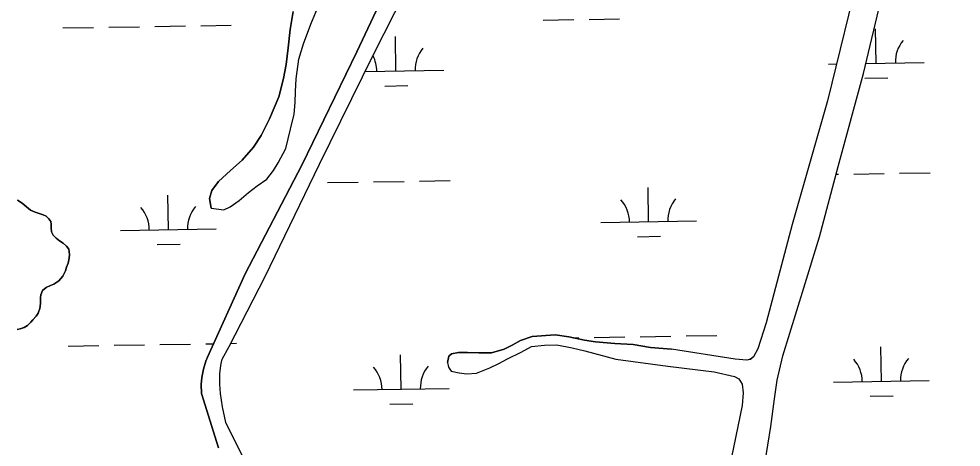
# Model space of a CAD drawing. Extents: x 3855477 to 3893699, y 299188 to 325115.
# Drawn here: x 3867648 to 3868633, y 316762 to 317210 of the extents above; entities that cross this region are included whole.
import ezdxf

# ---------------------------------------------------------------- set-up
doc = ezdxf.new("R2010")
doc.units = 0
doc.layers.add('V-TOPO-SHOR', color=7, linetype='Continuous')
doc.layers.add('V-WETL-SWMP', color=7, linetype='Continuous')

msp = doc.modelspace()

# ---------------------------------------------------------------- linework, layer by layer
at = {"layer": 'V-TOPO-SHOR'}
for points in [[(3867881.38, 316753.26), (3867864.51, 316787.75), (3867860.94, 316804.3), (3867858.93, 316818.11), (3867858.31, 316827.73), (3867858.14, 316838.65), (3867858.78, 316844.67), (3867859.69, 316849.4), (3867860.74, 316853.99), (3867867.91, 316867.41), (3867905.57, 316940.39), (3867962.21, 317057.84), (3868018.52, 317171.84), (3868097.82, 317328.68), (3868169.76, 317481.71), (3868174.61, 317493.15), (3868176.73, 317502.89), (3868177.24, 317510.5), (3868177.35, 317521.7), (3868177.04, 317532.76), (3868176.91, 317548.26), (3868188.7, 317661.72), (3868202.39, 317888.01)], [(3868656.28, 317784.23), (3868630.21, 317668.94), (3868597.85, 317552.88), (3868571.39, 317455.05), (3868554.87, 317385.05), (3868549.55, 317349.37), (3868528.39, 317268.14), (3868493.29, 317124.1), (3868456.17, 316994.99), (3868429.07, 316891.98), (3868420.36, 316864.85), (3868415.94, 316856.56), (3868412.57, 316853.85), (3868408.81, 316853.06), (3868396.64, 316853.96), (3868330.26, 316864.56)], [(3868338.77, 316396.44), (3868364.6, 316492.85), (3868388.05, 316581.58), (3868411.42, 316672.94), (3868427.96, 316746.69), (3868430.72, 316764.12), (3868433.9, 316783.68), (3868437.75, 316812.37), (3868440.43, 316832.14), (3868446.69, 316857.56), (3868468.39, 316928.74), (3868484.9, 316982), (3868504.18, 317055.43), (3868530.83, 317152.86), (3868550.48, 317235.11), (3868564.77, 317304.62), (3868577.2, 317371.4), (3868582.9, 317402.21), (3868590, 317430.87), (3868600.3, 317467.53), (3868632.13, 317580.34), (3868655.35, 317665.01)], [(3867856.62, 316761.13), (3867838.97, 316818.03), (3867838.64, 316827.65), (3867839.29, 316834.82), (3867840.96, 316843.42), (3867843.49, 316852.01), (3867845.11, 316856.01), (3867884.64, 316943.34), (3867943.96, 317056.73), (3868001.47, 317175.32), (3868076.64, 317335.5)], [(3867849.21, 317011.81), (3867847.2, 317021.88), (3867849.93, 317030.31), (3867856.9, 317039.75), (3867869.18, 317051.26), (3867881.45, 317062.23), (3867893.22, 317075.85), (3867901.28, 317087.93), (3867909.91, 317105.28), (3867919.67, 317128.45), (3867924.62, 317147.42), (3867927.42, 317162.2), (3867929.71, 317179.62), (3867931.5, 317198.63), (3867934.87, 317217.63)], [(3867849.21, 317011.81), (3867862.41, 317010.09), (3867868.79, 317013.2), (3867878.37, 317019.97), (3867887.97, 317028.33), (3867897.03, 317035.11), (3867907.15, 317042.4), (3867914.12, 317051.32), (3867918.95, 317059.2), (3867927.04, 317074.45), (3867932.01, 317094.48), (3867935.87, 317110.3), (3867937.05, 317122.45), (3867937.17, 317134.08), (3867937.84, 317147.29), (3867940.69, 317167.88), (3867945.62, 317183.68), (3867953.23, 317204.22), (3867960.27, 317221.07)], [(3867646.56, 317020.39), (3867651.45, 317017.01), (3867656.02, 317013.31), (3867660.43, 317009.77), (3867665.33, 317007.65), (3867670.55, 317005.85), (3867673.4, 317004.87), (3867676.56, 317003.57), (3867679.55, 317000.84), (3867681.59, 316998.12), (3867682.03, 316995.09), (3867681.99, 316991.44), (3867682.11, 316987.31), (3867684.14, 316983.64), (3867687.12, 316980.43), (3867690.59, 316977.7), (3867694.37, 316975.43), (3867697.84, 316972.22), (3867700.19, 316969.18), (3867701.08, 316963.45), (3867700.56, 316959.49), (3867699.56, 316954.42), (3867697.93, 316950.3), (3867696.93, 316946.5), (3867694.01, 316940.66), (3867690, 316935.93), (3867684.72, 316932.34), (3867681.37, 316930.94), (3867676.59, 316929.08), (3867672.74, 316925.79), (3867671.27, 316921.36), (3867670.76, 316918.35), (3867670.7, 316912.31), (3867670, 316906.92), (3867668.37, 316902.17), (3867666.11, 316899.02), (3867662.9, 316895.08), (3867660.81, 316892.72), (3867657.12, 316889.1), (3867653.6, 316887.24), (3867649.46, 316885.69), (3867646.27, 316884.93)], [(3868095.93, 316850.4), (3868097.59, 316857.13), (3868100.39, 316859.48), (3868107.55, 316860.99), (3868117.07, 316860.9), (3868128.97, 316860.77), (3868142.06, 316860.64), (3868155.19, 316864.47), (3868163.56, 316868.75), (3868172.34, 316873.42), (3868184.68, 316877.65), (3868208.5, 316879.39), (3868222.76, 316877.26), (3868239.38, 316873.91), (3868250.87, 316872.21), (3868271.08, 316870.41), (3868290.12, 316869.42), (3868308.33, 316866.06), (3868330.26, 316864.56)], [(3868095.93, 316850.4), (3868097.08, 316845.63), (3868099.81, 316841.64), (3868108.12, 316839.57), (3868116.44, 316838.69), (3868126.37, 316839.38), (3868140.31, 316844.79), (3868149.87, 316849.45), (3868158.65, 316854.52), (3868173.01, 316861.51), (3868183.78, 316867.35), (3868197.28, 316868.79), (3868210.38, 316869.06), (3868226.21, 316865.72), (3868239.67, 316862.8), (3868272.11, 316854.14), (3868326.38, 316846.83)], [(3868326.38, 316846.83), (3868374.84, 316840.92), (3868396.01, 316835.9), (3868400.66, 316833.63), (3868403.97, 316827.83), (3868404.92, 316818.79), (3868404.12, 316805.71), (3868376.92, 316673.89), (3868313.67, 316434.56)]]:
    msp.add_lwpolyline(points, dxfattribs=at)
at = {"layer": 'V-WETL-SWMP'}
for p, q in [((3868196.01, 317208.54), (3868228, 317209.07)), ((3868244, 317209.33), (3868276, 317209.85)), ((3867694.17, 317200.37), (3867726.16, 317200.89)), ((3867742.16, 317201.15), (3867774.15, 317201.67)), ((3867790.15, 317201.93), (3867822.15, 317202.45)), ((3867838.15, 317202.71), (3867870.14, 317203.24)), ((3868544.1, 317163.47), (3868543.52, 317199.46)), ((3868042.26, 317155.29), (3868041.68, 317191.29)), ((3868494.11, 317162.65), (3868502.72, 317162.79)), ((3868533.33, 317163.29), (3868594.1, 317164.28)), ((3868010.09, 317154.77), (3868092.26, 317156.11)), ((3868532.36, 317147.84), (3868556.35, 317148.23)), ((3868030.51, 317139.67), (3868054.51, 317140.06)), ((3868520.58, 317047.64), (3868552.58, 317048.16)), ((3868568.57, 317048.42), (3868600.57, 317048.94)), ((3867970.74, 317038.68), (3868002.74, 317039.2)), ((3868018.74, 317039.46), (3868050.73, 317039.98)), ((3868066.73, 317040.24), (3868098.73, 317040.76)), ((3868502.05, 317047.33), (3868504.58, 317047.38)), ((3868306.3, 316997.71), (3868305.71, 317033.7)), ((3867804.46, 316989.53), (3867803.87, 317025.53)), ((3867754.46, 316988.72), (3867854.45, 316990.35)), ((3868256.31, 316996.89), (3868356.29, 316998.52)), ((3868294.55, 316982.08), (3868318.55, 316982.48)), ((3867792.71, 316973.91), (3867816.71, 316974.3)), ((3868227.35, 316876.34), (3868233.42, 316876.43)), ((3868249.42, 316876.7), (3868281.42, 316877.22)), ((3868297.41, 316877.48), (3868329.41, 316878)), ((3868345.41, 316878.26), (3868377.4, 316878.78)), ((3867699.58, 316867.74), (3867731.58, 316868.26)), ((3867747.58, 316868.52), (3867779.57, 316869.04)), ((3867795.57, 316869.3), (3867827.57, 316869.82)), ((3867843.57, 316870.08), (3867851.54, 316870.21)), ((3867869.51, 316870.51), (3867875.56, 316870.6)), ((3868549.52, 316830.84), (3868548.94, 316866.83)), ((3868047.68, 316822.66), (3868047.09, 316858.65)), ((3868499.53, 316830.02), (3868599.52, 316831.65)), ((3867997.69, 316821.85), (3868097.67, 316823.47)), ((3868537.78, 316815.21), (3868561.77, 316815.6)), ((3868035.93, 316807.04), (3868059.93, 316807.43))]:
    msp.add_line(p, q, dxfattribs=at)
for points in [[(3868187.2, 317891.62), (3868171.19, 317661.9), (3868164.9, 317539.63), (3868165.39, 317531.44), (3868165.7, 317519.23), (3868164.61, 317511.63), (3868162.09, 317503.47), (3868156.66, 317492.04), (3868076.64, 317335.5), (3868001.47, 317175.32), (3867943.96, 317056.73), (3867884.64, 316943.34), (3867845.11, 316856.01), (3867843.49, 316852.01), (3867840.96, 316843.42), (3867839.29, 316834.82), (3867838.64, 316827.65), (3867838.97, 316818.03), (3867856.62, 316761.13)], [(3867881.38, 316753.26), (3867864.51, 316787.75), (3867860.94, 316804.3), (3867858.93, 316818.11), (3867858.31, 316827.73), (3867858.14, 316838.65), (3867858.78, 316844.67), (3867859.69, 316849.4), (3867860.74, 316853.99), (3867867.91, 316867.41), (3867905.57, 316940.39), (3867962.21, 317057.84), (3868018.52, 317171.84), (3868097.82, 317328.67), (3868169.76, 317481.71), (3868174.62, 317493.15), (3868176.73, 317502.89), (3868177.23, 317510.5), (3868177.35, 317521.7), (3868177.03, 317532.76), (3868176.91, 317548.26), (3868188.7, 317661.72), (3868202.38, 317888.01)], [(3868427.96, 316746.69), (3868430.72, 316764.12), (3868433.9, 316783.68), (3868437.75, 316812.37), (3868440.43, 316832.14), (3868446.69, 316857.56), (3868468.39, 316928.74), (3868484.9, 316982), (3868504.18, 317055.43), (3868530.83, 317152.86), (3868550.48, 317235.11), (3868564.77, 317304.62), (3868577.2, 317371.4), (3868582.9, 317402.21), (3868590, 317430.87), (3868600.3, 317467.53), (3868632.13, 317580.34), (3868655.35, 317665.01)], [(3868528.39, 317268.14), (3868493.29, 317124.1), (3868456.17, 316994.99), (3868429.07, 316891.98), (3868420.36, 316864.85), (3868415.94, 316856.56), (3868412.57, 316853.84), (3868408.81, 316853.06), (3868396.64, 316853.96), (3868330.26, 316864.56), (3868308.33, 316866.06), (3868290.12, 316869.42), (3868271.08, 316870.41), (3868250.87, 316872.21), (3868239.39, 316873.91), (3868222.76, 316877.26), (3868208.5, 316879.39), (3868184.68, 316877.65), (3868172.34, 316873.42), (3868163.56, 316868.75), (3868155.19, 316864.47), (3868142.06, 316860.64), (3868128.97, 316860.77), (3868117.07, 316860.9), (3868107.55, 316860.99), (3868100.39, 316859.48), (3868097.59, 316857.13), (3868095.93, 316850.4), (3868097.08, 316845.63), (3868099.81, 316841.64), (3868108.12, 316839.57), (3868116.44, 316838.69), (3868126.37, 316839.38), (3868140.31, 316844.79), (3868149.88, 316849.45), (3868158.66, 316854.52), (3868173.01, 316861.51), (3868183.78, 316867.35)], [(3867934.86, 317217.63), (3867931.5, 317198.63), (3867929.71, 317179.62), (3867927.42, 317162.2), (3867924.62, 317147.42), (3867919.67, 317128.44), (3867909.92, 317105.28), (3867901.28, 317087.93), (3867893.22, 317075.85), (3867881.45, 317062.23), (3867869.18, 317051.26), (3867856.9, 317039.75), (3867849.93, 317030.31), (3867847.2, 317021.88), (3867849.21, 317011.81), (3867862.41, 317010.09), (3867868.79, 317013.2), (3867878.37, 317019.97), (3867887.97, 317028.33), (3867897.03, 317035.11), (3867907.15, 317042.41), (3867914.12, 317051.32), (3867918.95, 317059.2), (3867927.04, 317074.45), (3867932.01, 317094.48), (3867935.87, 317110.3), (3867937.05, 317122.45), (3867937.17, 317134.08), (3867937.84, 317147.29), (3867940.69, 317167.88), (3867945.62, 317183.68), (3867953.23, 317204.22), (3867960.27, 317221.07)], [(3867646.27, 316884.93), (3867649.46, 316885.69), (3867653.6, 316887.24), (3867657.12, 316889.11), (3867660.81, 316892.72), (3867662.89, 316895.08), (3867666.11, 316899.02), (3867668.37, 316902.17), (3867670, 316906.92), (3867670.7, 316912.31), (3867670.76, 316918.35), (3867671.27, 316921.36), (3867672.74, 316925.79), (3867676.58, 316929.09), (3867681.37, 316930.94), (3867684.72, 316932.34), (3867690, 316935.93), (3867694.02, 316940.66), (3867696.93, 316946.5), (3867697.93, 316950.3), (3867699.56, 316954.42), (3867700.56, 316959.49), (3867701.08, 316963.45), (3867700.19, 316969.18), (3867697.83, 316972.22), (3867694.37, 316975.43), (3867690.59, 316977.7), (3867687.12, 316980.43), (3867684.14, 316983.64), (3867682.11, 316987.31), (3867681.99, 316991.44), (3867682.03, 316995.09), (3867681.59, 316998.12), (3867679.55, 317000.84), (3867676.56, 317003.57), (3867673.4, 317004.87), (3867670.55, 317005.85), (3867665.33, 317007.65), (3867660.43, 317009.77), (3867656.02, 317013.31), (3867651.45, 317017.01), (3867646.56, 317020.39)], [(3868183.78, 316867.35), (3868197.28, 316868.79), (3868210.38, 316869.06), (3868226.21, 316865.72), (3868239.67, 316862.8), (3868272.11, 316854.14), (3868326.38, 316846.83), (3868374.84, 316840.92), (3868396.01, 316835.9), (3868400.66, 316833.63), (3868403.97, 316827.83), (3868404.92, 316818.79), (3868404.12, 316805.71), (3868376.92, 316673.89)]]:
    msp.add_lwpolyline(points, dxfattribs=at)
for centre, start, end in [((3868599.33, 317164.84), 140.16154, 181.7052), ((3868097.49, 317156.67), 140.16154, 181.7052), ((3867987.02, 317154.87), 0.16154, 27.68918), ((3868251.06, 316997.28), 0.16154, 41.7052), ((3868361.53, 316999.08), 140.16154, 181.7052), ((3867749.21, 316989.11), 0.16154, 41.7052), ((3867859.69, 316990.91), 140.16154, 181.7052), ((3868494.28, 316830.41), 0.16154, 41.7052), ((3868604.75, 316832.21), 140.16154, 181.7052), ((3867992.44, 316822.23), 0.16154, 41.7052), ((3868102.91, 316824.03), 140.16154, 181.7052)]:
    msp.add_arc(centre, 35.25, start, end, dxfattribs=at)

doc.saveas('drawing.dxf')
